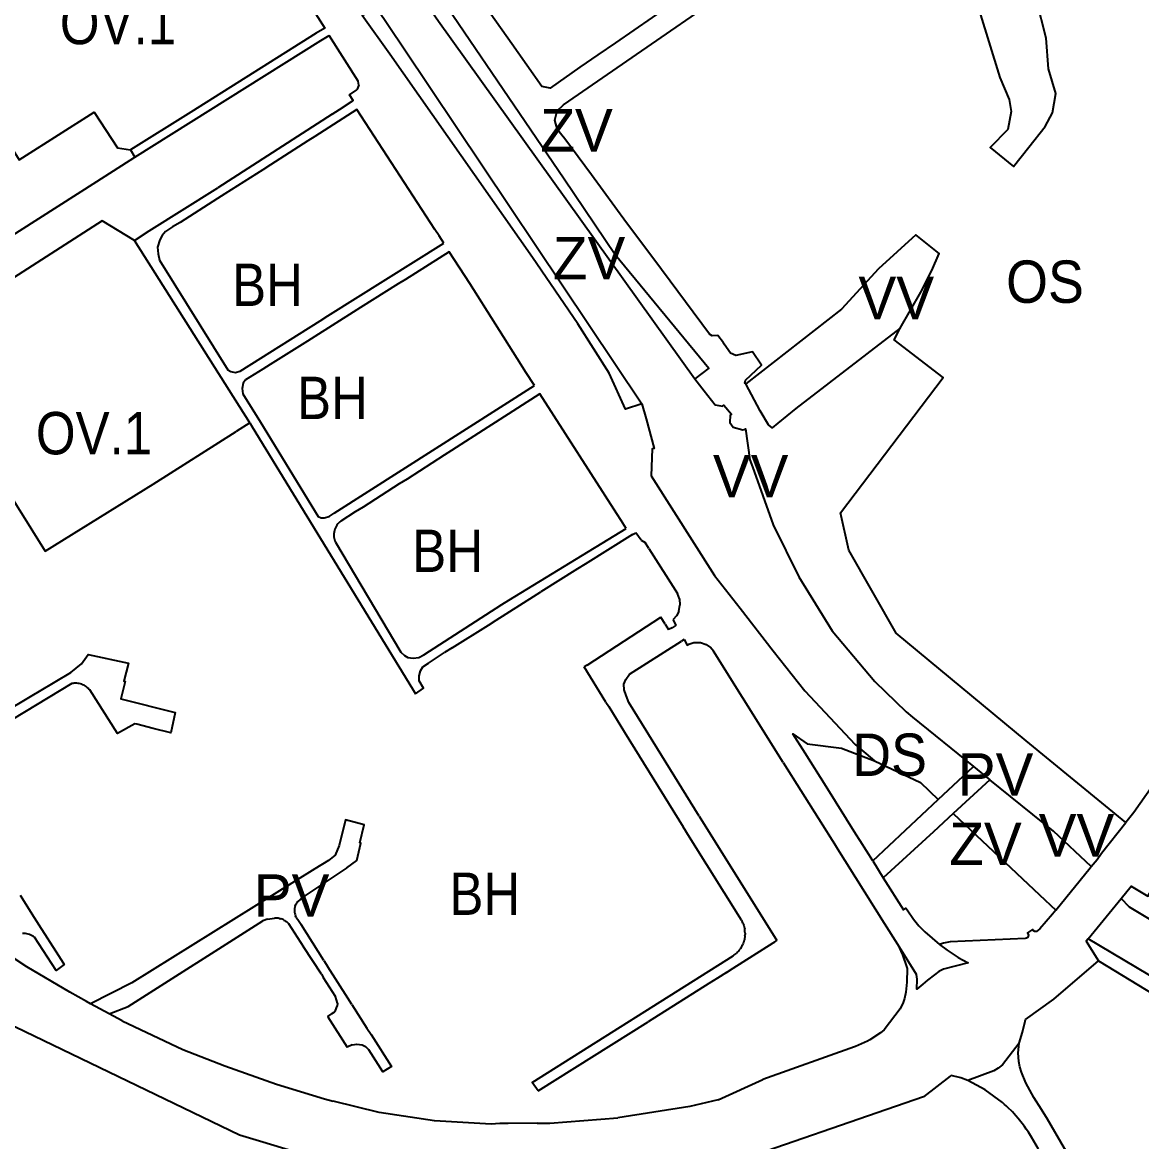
# Model space of a CAD drawing. Extents: x -650451 to -642268, y -1075216 to -1066610.
# Drawn here: x -646953.6 to -646557.7, y -1072102.4 to -1071706.5 of the extents above; entities that cross this region are included whole.
import ezdxf

# ---------------------------------------------------------------- set-up
doc = ezdxf.new("R2010")
doc.units = 0
doc.header["$LTSCALE"] = 6
doc.layers.add('1', color=7, linetype='Continuous', lineweight=35)
doc.layers.add('2', color=7, linetype='Continuous')
doc.layers.add('3', color=7, linetype='Continuous')

msp = doc.modelspace()

# ---------------------------------------------------------------- linework, layer by layer
at = {"layer": '1'}
for p, q in [((-646834.66, -1071728.69), (-646835.33, -1071730.32)), ((-646844.07, -1071738.88), (-646884.53, -1071764.98)), ((-646915.42, -1071751.51), (-646913.82, -1071754.1)), ((-646913.91, -1071783.57), (-646925.4, -1071776.61)), ((-646873.223, -1071848.143), (-646913.91, -1071783.57)), ((-646873.223, -1071848.143), (-646878.05, -1071851.21)), ((-646737.81, -1071887.58), (-646736.61, -1071887.04)), ((-646734.75, -1071889.65), (-646736.61, -1071887.04)), ((-646734.75, -1071889.65), (-646733.38, -1071890.49)), ((-646732.05, -1071892.58), (-646733.38, -1071890.49)), ((-646732.05, -1071892.58), (-646721.96, -1071908.47)), ((-646721.2, -1071910.42), (-646721.96, -1071908.47)), ((-646721.48, -1071914.84), (-646721.02, -1071912.67)), ((-646721.2, -1071910.42), (-646721.02, -1071912.67)), ((-646753.88, -1071933.83), (-646727.8, -1071916.86)), ((-646726.27, -1071919.38), (-646727.8, -1071916.86)), ((-646726.27, -1071919.38), (-646725.13, -1071921.27)), ((-646722.42, -1071919.68), (-646723.49, -1071917.75)), ((-646738.86, -1071937.06), (-646720.54, -1071925.41)), ((-646719.6, -1071924.74), (-646720.54, -1071925.41)), ((-646801.62, -1071927.72), (-646804.29, -1071929.41)), ((-646753.88, -1071933.83), (-646754.89, -1071934.49)), ((-646747.21, -1071946.92), (-646754.89, -1071934.49)), ((-646714.21, -1071987.31), (-646739.17, -1071947.06)), ((-646684.48, -1071968.25), (-646665.78, -1071998.02)), ((-646629.655, -1071981.343), (-646617.21, -1071969.689)), ((-646617.21, -1071969.689), (-646611.438, -1071974.36)), ((-646611.438, -1071974.36), (-646624.385, -1071986.313)), ((-646652.864, -1072003.075), (-646629.655, -1071981.343)), ((-646714.21, -1071987.31), (-646686.8, -1072031.27)), ((-646652.864, -1072003.075), (-646649.112, -1072009.049)), ((-646576.63, -1072030.7), (-646565.01, -1072016.41)), ((-646866.94, -1072023.74), (-646868.52, -1072024.34)), ((-646866.94, -1072023.74), (-646864.5, -1072023.38)), ((-646699.32, -1072024.05), (-646699.12, -1072024.408)), ((-646847.03, -1072038.32), (-646854.99, -1072025.54)), ((-646952.07, -1072040.55), (-646966.13, -1072031.23)), ((-646698.043, -1072029.583), (-646698.018, -1072029.115)), ((-646698.016, -1072028.65), (-646698.018, -1072029.115)), ((-646847.88, -1072043.2), (-646854.19, -1072033.44)), ((-646699.527, -1072033.972), (-646699.783, -1072034.348)), ((-646847.03, -1072038.32), (-646845.58, -1072040.59)), ((-646847.88, -1072043.2), (-646847.06, -1072044.46)), ((-646929.53, -1072053.65), (-646931, -1072052.81)), ((-646922.95, -1072057.25), (-646929.53, -1072053.65)), ((-646842.15, -1072053.42), (-646842.33, -1072054.48)), ((-646918.32, -1072059.65), (-646922.95, -1072057.25)), ((-646845.61, -1072058.1), (-646844.38, -1072057.29)), ((-646843.43, -1072056.69), (-646844.38, -1072057.29)), ((-646771.18, -1072084.47), (-646732.3, -1072059.97)), ((-646837.03, -1072068.18), (-646838.74, -1072069.01)), ((-646659.309, -1072068.883), (-646691.77, -1072080.37)), ((-646707.5, -1072087.64), (-646691.77, -1072080.37))]:
    msp.add_line(p, q, dxfattribs=at)
for points in [[(-646984.66, -1071641.19), (-646918.64, -1071609.58), (-646911.57, -1071606.11), (-646846.69, -1071708.52), (-646849.66, -1071710.28), (-646894.05, -1071738.18), (-646915.42, -1071751.51)], [(-646733.84, -1071649.23), (-646724.53, -1071662.87), (-646707.07, -1071688.26), (-646718.12, -1071695.9), (-646730.81, -1071704.69), (-646737.37, -1071709.21), (-646743.89, -1071713.7), (-646750.1, -1071717.98), (-646756.4, -1071722.25), (-646767, -1071729.68), (-646769.84, -1071729.18), (-646780.45, -1071714.01), (-646787.88, -1071703.5), (-646797.35, -1071689.94)], [(-646615.23, -1071702.21), (-646607.94, -1071725.97), (-646604.63, -1071733.78), (-646603.88, -1071738.02), (-646605.08, -1071744.33), (-646611.33, -1071750.69), (-646603.02, -1071757.41), (-646597.62, -1071750.65), (-646591.81, -1071743.29), (-646589.23, -1071738.51), (-646588.13, -1071731.67), (-646590.67, -1071722.85), (-646591.55, -1071712), (-646594.93, -1071698.58), (-646597.99, -1071691.68), (-646599.91, -1071676.7)], [(-646810.635, -1071690.299), (-646807.19, -1071695.29), (-646773.79, -1071744.44), (-646761.95, -1071761.85), (-646743.9, -1071788.63), (-646710.82, -1071828.79), (-646715.81, -1071832.61)], [(-646815.26, -1071693.087), (-646806.41, -1071706.06), (-646715.81, -1071832.61)], [(-646697.7, -1071834.31), (-646698.05, -1071834.13), (-646697.86, -1071833.05), (-646692.2, -1071827.77), (-646695.39, -1071822.96), (-646701.23, -1071824.27), (-646703.2, -1071823.51), (-646705.42, -1071820.24), (-646705.68, -1071819.88), (-646707.61, -1071817.18), (-646709.68, -1071817.39), (-646710.57, -1071816.79), (-646730.33, -1071790.25), (-646739.89, -1071777.33), (-646752.33, -1071760.42), (-646761.74, -1071747.6), (-646764.31, -1071744.47), (-646765.3, -1071741.01), (-646764.45, -1071737.76), (-646762.17, -1071735.66), (-646706.85, -1071697.29)], [(-646493.07, -1071698.02), (-646495.05, -1071714.52), (-646496.94, -1071733.76), (-646498.98, -1071753.64), (-646499.22, -1071754.7), (-646503.16, -1071794.13), (-646504.93, -1071812.52), (-646513.09, -1071870.85), (-646514.6, -1071878.48), (-646516.21, -1071888.59), (-646520.43, -1071906.43), (-646526.36, -1071922.76), (-646532.74, -1071938.42), (-646542.34, -1071958.23), (-646549.35, -1071970.07), (-646560.5, -1071985.93), (-646563.366, -1071989.538)], [(-646734.49, -1071841.44), (-646740.35, -1071843.3), (-646746.05, -1071830.54), (-646757.15, -1071813.15), (-646773.23, -1071789.58), (-646823.68, -1071717.76), (-646833.387, -1071704.014), (-646828.461, -1071701.044)], [(-646828.461, -1071701.044), (-646818.82, -1071715.45), (-646734.49, -1071841.44)], [(-646913.82, -1071754.1), (-646848.08, -1071712.86), (-646845.08, -1071711.06)], [(-646834.66, -1071728.69), (-646834.86, -1071727.2), (-646845.08, -1071711.06)], [(-646973.11, -1071722.73), (-646959.68, -1071744.31), (-646960.96, -1071745.1), (-646954.78, -1071755.04), (-646953.5, -1071754.25), (-646928.2, -1071738.25), (-646920.01, -1071750.85), (-646915.42, -1071751.51)], [(-646844.07, -1071738.88), (-646841.5, -1071737.31), (-646836.62, -1071734.14), (-646837.92, -1071732.14), (-646835.33, -1071730.32)], [(-647000.4, -1071809.69), (-646968.43, -1071788.94), (-646927.23, -1071762.7), (-646913.82, -1071754.1)], [(-646913.91, -1071783.57), (-646908.77, -1071780.26), (-646884.53, -1071764.98)], [(-646925.4, -1071776.61), (-646991.93, -1071819.39), (-646945.54, -1071893.58)], [(-646643.11, -1071814.6), (-646635.78, -1071801.89), (-646631.98, -1071794.27), (-646629.39, -1071788.19), (-646637.58, -1071781.67), (-646650.8, -1071793.69), (-646663.92, -1071807.89), (-646697.7, -1071834.31)], [(-646643.11, -1071814.6), (-646680.03, -1071843.09), (-646686.45, -1071848.26), (-646688.47, -1071849.89), (-646689.74, -1071848.84), (-646692.68, -1071843.82), (-646697.7, -1071834.31)], [(-646563.366, -1071989.538), (-646598.577, -1071960.596), (-646644.617, -1071922.541), (-646661.359, -1071893.179), (-646664.304, -1071879.909), (-646627.89, -1071832.14), (-646645.26, -1071818.72), (-646643.11, -1071814.6)], [(-646715.81, -1071832.61), (-646712.47, -1071836.84), (-646708.56, -1071841.8), (-646706.02, -1071842.28), (-646705.52, -1071841.88), (-646702.75, -1071845), (-646703.22, -1071845.4), (-646703.44, -1071848.03), (-646702.16, -1071849.6), (-646698.84, -1071850.56), (-646698.28, -1071850.52), (-646697.91, -1071850.24), (-646696.3, -1071861.21), (-646695.43, -1071863.67), (-646688.11, -1071884.22), (-646678.98, -1071902.58), (-646667.19, -1071921.65), (-646652.07, -1071939.58), (-646641.08, -1071950.37), (-646638.81, -1071952.21), (-646617.21, -1071969.689)], [(-646734.49, -1071841.44), (-646733.03, -1071846.65), (-646730.1, -1071857.16), (-646730.82, -1071857.31), (-646731.16, -1071866.9), (-646708.81, -1071902.16), (-646699.77, -1071913.72), (-646688.02, -1071928.75), (-646676.92, -1071942.93), (-646659.02, -1071961.92), (-646652.18, -1071967.73)], [(-646873.223, -1071848.143), (-646872.38, -1071849.48), (-646815.68, -1071942.28), (-646814.619, -1071943.992)], [(-646945.54, -1071893.58), (-646907.35, -1071869.83), (-646878.05, -1071851.21)], [(-646737.81, -1071887.58), (-646754.59, -1071898.09), (-646757.22, -1071899.76), (-646770.22, -1071907.93)], [(-646801.62, -1071927.72), (-646788.78, -1071919.68), (-646786.06, -1071917.98), (-646772.85, -1071909.59), (-646770.22, -1071907.93)], [(-646743.596, -1072115.986), (-646763.93, -1072117.61), (-646771.31, -1072117.49), (-646806.87, -1072116.94), (-646832.01, -1072113.66), (-646868.61, -1072102.6), (-646876.83, -1072100.12), (-646956.04, -1072061.95), (-646996.8, -1072034.35), (-647040.89, -1071996.58), (-647067.53, -1071967.54), (-647095.51, -1071938.39), (-647114.479, -1071912.479)], [(-646721.48, -1071914.84), (-646722.29, -1071916.37), (-646723.49, -1071917.75)], [(-646722.42, -1071919.68), (-646723.77, -1071920.62), (-646725.13, -1071921.27)], [(-646719.6, -1071924.74), (-646718.5, -1071926.73), (-646717.92, -1071926.37), (-646716.12, -1071925.83), (-646713.75, -1071925.87), (-646711.73, -1071926.59), (-646710.28, -1071927.62)], [(-646811.94, -1071934.46), (-646809.99, -1071933.2), (-646804.29, -1071929.41)], [(-646684.48, -1071968.25), (-646698.88, -1071945.32), (-646709.19, -1071928.91), (-646710.28, -1071927.62)], [(-646960.99, -1071951.09), (-646950.16, -1071944.61), (-646947.55, -1071943.04), (-646936.54, -1071936.4), (-646932.73, -1071933.38), (-646930.36, -1071930.12), (-646916.11, -1071933.14), (-646917.68, -1071939.52), (-646917.27, -1071939.61), (-646918.8, -1071945.71), (-646899.57, -1071950.59), (-646901.12, -1071957.8), (-646907.39, -1071956.2), (-646913.12, -1071954.73), (-646913.8, -1071954.56), (-646919.94, -1071958.07), (-646929.79, -1071942.6), (-646930.071, -1071942.286), (-646930.376, -1071941.986), (-646930.705, -1071941.702), (-646931.055, -1071941.438), (-646931.425, -1071941.196), (-646931.814, -1071940.978), (-646932.218, -1071940.785), (-646932.635, -1071940.62), (-646933.062, -1071940.484), (-646933.497, -1071940.377), (-646933.936, -1071940.299), (-646934.376, -1071940.252), (-646934.814, -1071940.235), (-646935.247, -1071940.246), (-646935.674, -1071940.285), (-646936.09, -1071940.35), (-646978.07, -1071965.64)], [(-646814.619, -1071943.992), (-646811.728, -1071941.977), (-646813.22, -1071939.45), (-646813.3, -1071937.58), (-646812.85, -1071935.9), (-646811.94, -1071934.46)], [(-646739.17, -1071947.06), (-646740.08, -1071944.62), (-646740.73, -1071942.62), (-646740.9, -1071940.62), (-646740.23, -1071938.89), (-646738.86, -1071937.06)], [(-646747.21, -1071946.92), (-646746.15, -1071948.52), (-646740.64, -1071957.5), (-646719.89, -1071991.07)], [(-646652.864, -1072003.075), (-646657.32, -1071995.98), (-646658.79, -1071993.62), (-646669.31, -1071976.77), (-646676.79, -1071964.97), (-646681.07, -1071958.16), (-646675.99, -1071961.64), (-646663.87, -1071963.26), (-646652.18, -1071967.73)], [(-646652.18, -1071967.73), (-646636.01, -1071975.35), (-646629.655, -1071981.343)], [(-646565.01, -1072016.41), (-646561.43, -1072012.01), (-646555.52, -1072015.55), (-646531.63, -1071977.65), (-646527.311, -1071971.141)], [(-646575.57, -1072005.11), (-646588.96, -1071992.55), (-646611.438, -1071974.36)], [(-646838.9, -1072005.5), (-646835.37, -1072002.93), (-646833.87, -1071996.79), (-646834.3, -1071996.69), (-646832.72, -1071990.28), (-646839.28, -1071988.56), (-646841.53, -1071997.7), (-646842.99, -1072001.02), (-646845.34, -1072002.9), (-646850.15, -1072005.88), (-646914.94, -1072046.17), (-646929.53, -1072053.65)], [(-646624.385, -1071986.313), (-646631.409, -1071992.798), (-646649.112, -1072009.049)], [(-646624.385, -1071986.313), (-646593.88, -1072015.08), (-646588.12, -1072020.51)], [(-646699.32, -1072024.05), (-646717.65, -1071994.7), (-646719.89, -1071991.07)], [(-646575.57, -1072005.11), (-646573.49, -1072002.57), (-646571.97, -1072000.37), (-646563.366, -1071989.538)], [(-646644.03, -1072032.61), (-646648.65, -1072025.26), (-646665.78, -1071998.02)], [(-646838.9, -1072005.5), (-646840.68, -1072006.7), (-646854.39, -1072015.96), (-646856.33, -1072017.6), (-646856.569, -1072017.918)], [(-646588.12, -1072020.51), (-646575.92, -1072005.55), (-646575.57, -1072005.11)], [(-646649.112, -1072009.049), (-646641.97, -1072020.42), (-646641.11, -1072019.8), (-646640.7, -1072020.4), (-646638.46, -1072023.69), (-646636.59, -1072026.04), (-646634.45, -1072028.14), (-646629.22, -1072032.61)], [(-646954.42, -1072015.17), (-646949.41, -1072023.1), (-646947.75, -1072025.72), (-646940.88, -1072036.53), (-646939.24, -1072039.15), (-646938.83, -1072039.79), (-646941.69, -1072041.83), (-646949.32, -1072030.09), (-646949.715, -1072029.811), (-646950.138, -1072029.556), (-646950.587, -1072029.33), (-646951.058, -1072029.135), (-646951.55, -1072028.976), (-646952.057, -1072028.855), (-646952.576, -1072028.774), (-646953.101, -1072028.733), (-646953.627, -1072028.735)], [(-646535.68, -1072033.89), (-646545.56, -1072029.37), (-646561.99, -1072019.42), (-646565.01, -1072016.41)], [(-646857.354, -1072019.881), (-646857.404, -1072020.322), (-646857.412, -1072020.769), (-646857.378, -1072021.214)], [(-646857.139, -1072019.033), (-646857.265, -1072019.449), (-646857.354, -1072019.881)], [(-646857.139, -1072019.033), (-646856.978, -1072018.637), (-646856.787, -1072018.264), (-646856.569, -1072017.918)], [(-646588.12, -1072020.51), (-646589.31, -1072021.97), (-646593.75, -1072027.11), (-646594.92, -1072028.04), (-646595.57, -1072028.11), (-646596.09, -1072027.72), (-646596.37, -1072027.31), (-646598.07, -1072028.54), (-646597.75, -1072029.32), (-646597.96, -1072030.07), (-646598, -1072030.19), (-646598.44, -1072030.45), (-646598.88, -1072030.59), (-646625.5, -1072031.77), (-646626.6, -1072031.9), (-646627.82, -1072032.14), (-646629.22, -1072032.61)], [(-646922.95, -1072057.25), (-646916.18, -1072054.65), (-646868.52, -1072024.34)], [(-646862.782, -1072023.438), (-646863.129, -1072023.386), (-646863.477, -1072023.354), (-646863.822, -1072023.343), (-646864.164, -1072023.352), (-646864.5, -1072023.38)], [(-646862.782, -1072023.438), (-646862.437, -1072023.512), (-646862.096, -1072023.607)], [(-646861.114, -1072024.013), (-646861.432, -1072023.858), (-646861.76, -1072023.723), (-646862.096, -1072023.607)], [(-646861.114, -1072024.013), (-646860.806, -1072024.186), (-646860.511, -1072024.377), (-646860.23, -1072024.583), (-646859.964, -1072024.803), (-646859.713, -1072025.036), (-646859.48, -1072025.28), (-646854.19, -1072033.44)], [(-646857.378, -1072021.214), (-646857.304, -1072021.652), (-646857.19, -1072022.077), (-646857.04, -1072022.486)], [(-646856.644, -1072023.233), (-646856.856, -1072022.872), (-646857.04, -1072022.486)], [(-646856.644, -1072023.233), (-646856.407, -1072023.566), (-646856.15, -1072023.87), (-646854.99, -1072025.54)], [(-646698.759, -1072025.167), (-646698.932, -1072024.78), (-646699.12, -1072024.408)], [(-646698.759, -1072025.167), (-646698.6, -1072025.566), (-646698.459, -1072025.978), (-646698.335, -1072026.402), (-646698.23, -1072026.836), (-646698.144, -1072027.279)], [(-646698.016, -1072028.65), (-646698.037, -1072028.187), (-646698.08, -1072027.73), (-646698.144, -1072027.279)], [(-646704.53, -1072042.52), (-646702.18, -1072040.99), (-646688.04, -1072032.07), (-646687.46, -1072031.71), (-646686.8, -1072031.27)], [(-646698.516, -1072031.883), (-646698.678, -1072032.324), (-646698.862, -1072032.755)], [(-646698.516, -1072031.883), (-646698.376, -1072031.434), (-646698.258, -1072030.977)], [(-646698.043, -1072029.583), (-646698.091, -1072030.05), (-646698.163, -1072030.515), (-646698.258, -1072030.977)], [(-646576.63, -1072030.7), (-646577.31, -1072031.53), (-646573.05, -1072038.46)], [(-646433.16, -1072145.61), (-646435.6, -1072132.24), (-646471.84, -1072111.32), (-646489.58, -1072095.65), (-646501.87, -1072073.55), (-646529.83, -1072058.46), (-646576.63, -1072030.7)], [(-646771.18, -1072084.47), (-646773.25, -1072081.48), (-646702.26, -1072036.73), (-646701.923, -1072036.497), (-646701.59, -1072036.245), (-646701.264, -1072035.974), (-646700.947, -1072035.685)], [(-646700.34, -1072035.052), (-646700.638, -1072035.378), (-646700.947, -1072035.685)], [(-646700.34, -1072035.052), (-646700.055, -1072034.708), (-646699.783, -1072034.348)], [(-646699.527, -1072033.972), (-646699.287, -1072033.58), (-646699.065, -1072033.174), (-646698.862, -1072032.755)], [(-646644.03, -1072032.61), (-646642.27, -1072036.3), (-646640.88, -1072040.43), (-646640.7, -1072041.21), (-646640.73, -1072046.02), (-646641.16, -1072049.51), (-646641.59, -1072051.75), (-646642.05, -1072053.14), (-646643.11, -1072055.41), (-646648.78, -1072062.89), (-646650.1, -1072063.91), (-646653.86, -1072066.41), (-646654.75, -1072066.85), (-646658.912, -1072068.703), (-646659.309, -1072068.883)], [(-646629.22, -1072032.61), (-646626.58, -1072034.62), (-646622.62, -1072037.29), (-646619.07, -1072039.14), (-646627.83, -1072041.44), (-646628.56, -1072041.79), (-646629.47, -1072042.24), (-646631.06, -1072043.34), (-646633.42, -1072045.29), (-646635.16, -1072046.72), (-646637.21, -1072048.41), (-646637.1, -1072044.94), (-646637.34, -1072043.25), (-646644.03, -1072032.61)], [(-646601, -1072067.55), (-646599.86, -1072063.71), (-646598.953, -1072059.791), (-646598.832, -1072059.247), (-646588.75, -1072052.06), (-646573.05, -1072038.46)], [(-646573.05, -1072038.46), (-646507.28, -1072078.4), (-646491.69, -1072097.45), (-646472.72, -1072115.38), (-646469.41, -1072117.44), (-646468.35, -1072118.76), (-646455.75, -1072134.29), (-646426.98, -1072169.74), (-646424.56, -1072167.96)], [(-646931, -1072052.81), (-646936.81, -1072049.5), (-646952.07, -1072040.55)], [(-646837.07, -1072053.92), (-646838.53, -1072051.64), (-646845.58, -1072040.59)], [(-646704.53, -1072042.52), (-646707.72, -1072044.59), (-646710.81, -1072046.42), (-646732.3, -1072059.97)], [(-646842.15, -1072053.42), (-646842.84, -1072051.09), (-646847.06, -1072044.46)], [(-646843.43, -1072056.69), (-646842.9, -1072056.06), (-646842.33, -1072054.48)], [(-646837.07, -1072053.92), (-646831.74, -1072062.26), (-646830.28, -1072064.54), (-646823.05, -1072075.85), (-646826.18, -1072077.68), (-646831.13, -1072069.88), (-646832.23, -1072068.79)], [(-646918.32, -1072059.65), (-646896.84, -1072069.83), (-646881.98, -1072075.61), (-646863.68, -1072082.09), (-646846.81, -1072087.28), (-646843.68, -1072088.06)], [(-646845.61, -1072058.1), (-646845.53, -1072058.23), (-646838.74, -1072069.01)], [(-646837.03, -1072068.18), (-646835.36, -1072067.92), (-646833.49, -1072068.11), (-646832.23, -1072068.79)], [(-646601, -1072067.55), (-646606.98, -1072075.28), (-646608.45, -1072076.39), (-646610.01, -1072077.3), (-646619.27, -1072080.81)], [(-646548.676, -1072166.737), (-646539.94, -1072160.83), (-646555.49, -1072138.17), (-646563.11, -1072143.03), (-646577.08, -1072118.7), (-646577.41, -1072117.76), (-646583.9, -1072106.42), (-646585.08, -1072104.81), (-646591.02, -1072094.4), (-646593.13, -1072091.01), (-646595.86, -1072086.82), (-646598.67, -1072081.55), (-646600.22, -1072077.86), (-646600.8, -1072075.94), (-646601.16, -1072074.07), (-646601.42, -1072071.01), (-646601, -1072067.55)], [(-646619.27, -1072080.81), (-646621.63, -1072079.85), (-646625.15, -1072078.98), (-646625.414, -1072079.188), (-646634.85, -1072086.5), (-646709.94, -1072112.55), (-646712.72, -1072113.52), (-646743.596, -1072115.986)], [(-646594.232, -1072105.088), (-646595.86, -1072102.267), (-646596.718, -1072100.792), (-646597.812, -1072099.043), (-646598.546, -1072097.954), (-646599.219, -1072097.006), (-646599.952, -1072096.024), (-646601.365, -1072094.262), (-646602.256, -1072093.229), (-646603.472, -1072091.908), (-646605.161, -1072090.218), (-646605.673, -1072089.737), (-646606.216, -1072089.241), (-646607, -1072088.55), (-646613.11, -1072084.05), (-646619.27, -1072080.81)], [(-646707.5, -1072087.64), (-646717.55, -1072090), (-646742.95, -1072093.96)], [(-646771.52, -1072095.92), (-646781.75, -1072096.04), (-646784.76, -1072096.01), (-646787.8, -1072096.24), (-646807.9, -1072095.03), (-646827.46, -1072092.09), (-646843.68, -1072088.06)], [(-646771.52, -1072095.92), (-646767.01, -1072095.86), (-646742.95, -1072093.96)]]:
    msp.add_lwpolyline(points, dxfattribs=at)
for points in [[(-646804.6, -1071784.61), (-646806.22, -1071781.97), (-646807.7, -1071779.69), (-646835.35, -1071737.24), (-646850.17, -1071746.79), (-646852.69, -1071748.41), (-646865.89, -1071756.91), (-646868.54, -1071758.57), (-646882.03, -1071767.1), (-646884.61, -1071768.74), (-646897.84, -1071777.23), (-646900.47, -1071778.82), (-646903.05, -1071780.42), (-646904.16, -1071781.85), (-646905.03, -1071783.4), (-646905.79, -1071785.94), (-646905.62, -1071788.35), (-646905.15, -1071790.56), (-646880.91, -1071829.4), (-646879.85, -1071830.02), (-646878.31, -1071830.28), (-646876.55, -1071829.88), (-646848.34, -1071812.02), (-646845.6, -1071810.29)], [(-646772.5, -1071834.88), (-646775.63, -1071830.04), (-646777.21, -1071827.55), (-646795.36, -1071798.85), (-646802.64, -1071787.62), (-646818.13, -1071797.36), (-646820.76, -1071799.01), (-646834.01, -1071807.34), (-646836.63, -1071808.99), (-646850.21, -1071817.53), (-646852.83, -1071819.18), (-646865.96, -1071827.44), (-646868.59, -1071829.09), (-646874.69, -1071832.93), (-646875.49, -1071834.11), (-646875.88, -1071836.01), (-646875.64, -1071837.85), (-646869.37, -1071847.89), (-646849.05, -1071881.22), (-646847.97, -1071881.74), (-646846.9, -1071881.74), (-646845.1, -1071881.2), (-646843.4, -1071880.07)], [(-646740.07, -1071885.5), (-646741.81, -1071882.7), (-646743.34, -1071880.3), (-646770.65, -1071837.91), (-646786.36, -1071848.01), (-646788.98, -1071849.7), (-646801.79, -1071857.9), (-646804.44, -1071859.57), (-646817.57, -1071868.06), (-646820.31, -1071869.74), (-646833.12, -1071877.92), (-646835.88, -1071879.55), (-646840.93, -1071882.87), (-646841.316, -1071883.174), (-646841.685, -1071883.516), (-646842.032, -1071883.897), (-646842.351, -1071884.314), (-646842.637, -1071884.765), (-646842.886, -1071885.244), (-646843.092, -1071885.747), (-646843.253, -1071886.269), (-646843.367, -1071886.804), (-646843.432, -1071887.344), (-646843.448, -1071887.884), (-646843.418, -1071888.416), (-646843.342, -1071888.936), (-646843.225, -1071889.438), (-646843.069, -1071889.917), (-646842.88, -1071890.37), (-646819.76, -1071929.26), (-646818.41, -1071930.48), (-646817.29, -1071931.11), (-646815.43, -1071931.32), (-646813.41, -1071931.11), (-646811.62, -1071930.21), (-646783.98, -1071912.43), (-646781.53, -1071910.87)]]:
    msp.add_lwpolyline(points, close=True, dxfattribs=at)

# ---------------------------------------------------------------- texts
at = {"layer": '2'}
for s, width, p in [('OV.1', 0.9, (-646940.37, -1071714.18)), ('OS', 0.95, (-646605.69, -1071805.68)), ('BH', 0.9, (-646879.456, -1071806.798)), ('BH', 0.9, (-646856.489, -1071846.805)), ('OV.1', 0.9, (-646948.84, -1071859.28)), ('BH', 0.9, (-646815.741, -1071900.889)), ('BH', 0.9, (-646802.591, -1072022.208))]:
    msp.add_text(s, height=15, dxfattribs=dict(at, width=width)).set_placement(p)
for s, p in [('ZV', (-646770.425, -1071752.143)), ('ZV', (-646765.98, -1071797.336)), ('VV', (-646657.895, -1071811.453)), ('VV', (-646709.402, -1071874.447)), ('VV', (-646594.16, -1072001.547)), ('ZV', (-646625.771, -1072004.592)), ('PV', (-646871.771, -1072022.855))]:
    msp.add_text(s, height=15, dxfattribs=at).set_placement(p)
at = {"layer": '3', "width": 0.95}
msp.add_text('DS', height=15, dxfattribs=at).set_placement((-646660.125, -1071973.038))
at = {"layer": '3'}
msp.add_text('PV', height=15, dxfattribs=at).set_placement((-646622.774, -1071980.005))

doc.saveas('drawing.dxf')
